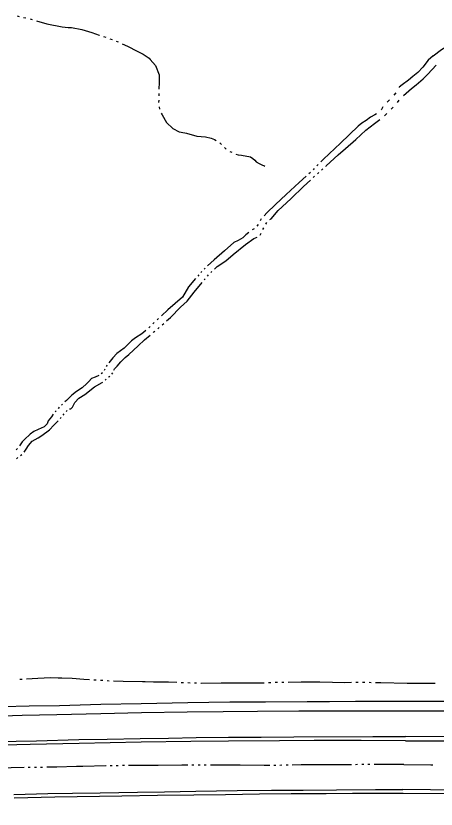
# Model space of a CAD drawing. Extents: x 588843 to 2552415, y 180129 to 269402.
# Drawn here: x 602484 to 602868, y 183511 to 184236 of the extents above; entities that cross this region are included whole.
import ezdxf

# ---------------------------------------------------------------- set-up
doc = ezdxf.new("R2010")
doc.units = 0
for name, color, linetype in [('E_RDWY', 7, 'Continuous'), ('E_RDWY_Gravel', 7, 'Continuous'), ('E_WTR_P', 7, 'Continuous')]:
    doc.layers.add(name, color=color, linetype=linetype)

msp = doc.modelspace()

# ---------------------------------------------------------------- linework, layer by layer
at = {"layer": 'E_RDWY'}
for points in [[(602462.77, 183595.92), (602490.03, 183596.62), (602521.56, 183597.4), (602561.94, 183598.36), (602599.05, 183599.2), (602640.81, 183599.63), (602673.72, 183599.98), (602705.04, 183600.27), (602742.83, 183600.8), (602777.52, 183600.71), (602807.34, 183600.54), (602826.83, 183600.54), (602842.93, 183600.63)], [(602842.93, 183600.63), (602892.28, 183600.55), (602950.12, 183599.57), (603011.41, 183598.69), (603027.37, 183598.36), (603066.67, 183597.49), (603110.51, 183596.4), (603136.32, 183595.9), (603192.65, 183593.97), (603223.67, 183592.84), (603277.93, 183590.87), (603309.33, 183589.33), (603352.84, 183587.26), (603389.17, 183585.39), (603420.96, 183583.83), (603455.32, 183582.01), (603488.3, 183580.53), (603545.68, 183577.59)], [(602447.35, 183572.06), (602484.45, 183572.9), (602502.95, 183573.33), (602541.65, 183574.33), (602567.7, 183574.75), (602597.84, 183575.28), (602623.89, 183575.7), (602648.96, 183576.16), (602678.49, 183576.5), (602708.42, 183576.73), (602738.24, 183576.86), (602810.52, 183577.1), (602840.44, 183577.13)], [(602918.84, 183576.46), (602840.44, 183577.13)], [(602482.53, 183521.16), (602519.93, 183521.99), (602560.61, 183522.64), (602581.09, 183523.02), (602613.71, 183523.57), (602646.83, 183523.92), (602675.86, 183524.27), (602706.8, 183524.88), (602735.83, 183525.13), (602767.84, 183525.21), (602791.8, 183525.29), (602818.74, 183525.4), (602838.23, 183525.3)], [(602838.23, 183525.3), (602888.36, 183525.15)]]:
    msp.add_lwpolyline(points, dxfattribs=at)
at = {"layer": 'E_RDWY_Gravel'}
for points in [[(602472.44, 183604.72), (602496.31, 183605.21), (602524.06, 183605.69), (602561.86, 183606.71), (602598.86, 183607.46), (602641.53, 183608.26), (602679.81, 183608.77), (602712.42, 183609.03), (602750.6, 183609.15), (602770.98, 183609.32), (602794.75, 183609.41), (602823.47, 183609.38), (602842.66, 183609.48)], [(602842.66, 183609.48), (602892.33, 183609.42), (602950.96, 183608.61), (603027.11, 183607.24), (603068.1, 183606.32), (603119.61, 183604.92), (603133.79, 183604.54), (603193.57, 183602.52), (603223.71, 183601.71), (603277.77, 183599.35), (603312.91, 183597.71), (603354.46, 183595.99), (603390.69, 183594.22), (603423.37, 183592.54), (603456.94, 183590.94), (603489.32, 183589.17), (603519.93, 183587.36), (603546.61, 183586.14)], [(602840.54, 183573.25), (602799.99, 183573.39), (602756.85, 183573.4), (602725.33, 183573.21), (602678.69, 183572.81), (602644.29, 183572.5), (602598.85, 183571.97), (602541.95, 183570.74), (602497.29, 183569.79), (602448.15, 183568.56), (602389.86, 183567.07), (602335.15, 183565.58), (602293.57, 183564.46), (602233.88, 183562.7), (602187.32, 183561.31), (602153.2, 183560.49), (602117.58, 183559.51), (602074.01, 183558.34), (602044.35, 183556.91), (602016.46, 183554.64), (601978.3, 183551.24)], [(602840.54, 183573.25), (602858.03, 183573.38), (602889.57, 183573.12), (602925.54, 183572.83), (602949.78, 183572.47), (602979.93, 183572.05), (603024.95, 183571.12), (603073.13, 183570.21), (603108.99, 183569.43), (603154.1, 183568.21), (603192.21, 183566.98), (603232.19, 183565.5), (603271.29, 183564.04), (603307.52, 183562.37), (603350.34, 183560.22), (603381.25, 183558.79), (603416.09, 183556.86), (603428.89, 183556.12), (603451.63, 183555.11), (603457.85, 183554.8)], [(602482.41, 183524.24), (602513.55, 183525.14), (602536.02, 183525.36), (602561.28, 183525.81), (602595.39, 183526.33), (602619.96, 183526.7), (602648.7, 183527.15), (602686.49, 183527.68), (602718.01, 183527.97), (602746.94, 183528.03), (602777.27, 183528.34), (602813.07, 183528.82), (602838.11, 183528.68)], [(603458.87, 183510.77), (603443.84, 183511.35), (603426.02, 183512.23), (603394.81, 183513.77), (603356.52, 183515.6), (603333.48, 183516.71), (603288.98, 183518.61), (603247.14, 183520.44), (603208.83, 183521.77), (603163.72, 183523), (603123.93, 183524.37), (603086.5, 183525.39), (603053.69, 183526.08), (603014.39, 183526.95), (602982.07, 183527.43), (602941.66, 183527.74), (602888.55, 183528.2), (602838.11, 183528.68)]]:
    msp.add_lwpolyline(points, dxfattribs=at)
at = {"layer": 'E_WTR_P'}
for points in [[(602485.38, 184236.23), (602487.1, 184235.74), (602487.35, 184235.68)], [(602491.32, 184234.79), (602493.31, 184234.34)], [(602497.27, 184233.41), (602499.22, 184232.83)], [(602503.13, 184231.69), (602512.58, 184228.92), (602526.52, 184226.08), (602531.97, 184225.68)], [(602531.97, 184225.68), (602534.96, 184225.47), (602544.65, 184223.63), (602553.73, 184220.91), (602560.23, 184218.66), (602560.53, 184218.56)], [(602564.41, 184217.31), (602566.34, 184216.68)], [(602865.73, 184199.62), (602873.29, 184205.41), (602877.3, 184207.76), (602881.86, 184212.37), (602885.11, 184215.83), (602887.84, 184218.51), (602889.9, 184220.13)], [(602570.18, 184215.31), (602572.09, 184214.6)], [(602575.91, 184213.19), (602577.82, 184212.49)], [(602581.51, 184210.75), (602586.12, 184208.55), (602594.95, 184204.05), (602600.54, 184201.23), (602606.12, 184197.6), (602607.13, 184196.37)], [(602607.13, 184196.37), (602611.81, 184190.7), (602615.36, 184182.16), (602615.19, 184175.4), (602615.03, 184169.23)], [(602865.73, 184199.62), (602861.25, 184195.66), (602856.12, 184189.23), (602851.62, 184184.57), (602847.15, 184180.81), (602843.29, 184177.33), (602837.32, 184173.21), (602834.57, 184170.89), (602834.56, 184170.86)], [(602838.57, 184163.35), (602840.9, 184165.56), (602845.78, 184169.81), (602850.04, 184173.08), (602856.44, 184178.58), (602860.83, 184183.05), (602868.39, 184191.2)], [(602831.69, 184165.8), (602829.69, 184163.64)], [(602614.77, 184159.05), (602614.72, 184157.01)], [(602614.93, 184165.16), (602614.88, 184163.12)], [(602825.64, 184159.38), (602824.92, 184158.61), (602823.58, 184157.29)], [(602832.95, 184157.05), (602834.73, 184159.23)], [(602615.18, 184153), (602615.65, 184151.02)], [(602819.69, 184152.93), (602818.35, 184150.53), (602818.21, 184150.4)], [(602827.26, 184150.8), (602829.19, 184152.86)], [(602617.08, 184147.23), (602617.81, 184145.71), (602621.91, 184138.85), (602627.84, 184133.33), (602633.43, 184130.3), (602638.7, 184129.14)], [(602813.75, 184146.6), (602812.46, 184145.61), (602808.53, 184143.72), (602804.37, 184140.55), (602800.44, 184138.16), (602796.98, 184135.27), (602781.08, 184119.67)], [(602821.24, 184144.86), (602823.27, 184146.82)], [(602785.53, 184115.08), (602794.89, 184123.29), (602804.24, 184131.6), (602812.16, 184137.77), (602816.82, 184141.37)], [(602638.7, 184129.14), (602640.05, 184128.84), (602649.63, 184126.31), (602657.56, 184125.61), (602662.7, 184124.38), (602665.85, 184123.01), (602667.23, 184122.28)], [(602670.69, 184120.18), (602672.13, 184118.74)], [(602674.94, 184115.8), (602676.07, 184114.5), (602676.32, 184114.3)], [(602781.07, 184119.67), (602765.5, 184105.26), (602763, 184102.67)], [(602767.47, 184098.45), (602768.02, 184098.93), (602778.72, 184109.19), (602785.53, 184115.08)], [(602679.78, 184112.22), (602681.66, 184111.44)], [(602685.42, 184109.88), (602687.46, 184109.04), (602690.34, 184108.97), (602698.84, 184107.16), (602700.7, 184105.92), (602702.65, 184104.38), (602703.8, 184102.76), (602706.64, 184101.19), (602709.79, 184099.72), (602710.87, 184099.4), (602711.95, 184098.87)], [(602757.05, 184096.51), (602755.86, 184095.28)], [(602760.62, 184100.21), (602759.43, 184098.97)], [(602763.63, 184095.11), (602764.91, 184096.22)], [(602749.58, 184089.48), (602743.18, 184083.86), (602731.26, 184072.73)], [(602735.75, 184069.14), (602747.16, 184080.18), (602753.54, 184086.07)], [(602753.43, 184092.87), (602752.15, 184091.74)], [(602756.03, 184088.37), (602757.27, 184089.52)], [(602759.8, 184091.77), (602761.08, 184092.89)], [(602731.26, 184072.73), (602721.69, 184063.83), (602713.74, 184056.18), (602711.11, 184053.41)], [(602716.46, 184049.85), (602717.48, 184050.71), (602723.93, 184058.1), (602731.67, 184065.26), (602735.75, 184069.14)], [(602708.58, 184050.52), (602707.62, 184048.85)], [(602705.65, 184045.54), (602704.6, 184043.92)], [(602710.01, 184040.78), (602710.88, 184042.45)], [(602712.68, 184045.76), (602713.6, 184047.4)], [(602697.14, 184038.12), (602694.54, 184036.09), (602691.59, 184033.28), (602687.35, 184030.81), (602683.52, 184028.82), (602674.98, 184021.38)], [(602701.93, 184041.32), (602700.23, 184040.41)], [(602707.65, 184035.66), (602708.35, 184037.4)], [(602682.74, 184017.9), (602694.21, 184027.05), (602701.81, 184032.53), (602704.85, 184033.75)], [(602674.98, 184021.38), (602665.62, 184013.17), (602659.41, 184007.5)], [(602665.67, 184004.5), (602668.35, 184006.94), (602676.24, 184012.3), (602682.74, 184017.9)], [(602651.37, 183999.29), (602650.42, 183998.22)], [(602654.23, 184002.53), (602653.27, 184001.45)], [(602657.29, 184005.56), (602656.22, 184004.59)], [(602659.32, 183998.14), (602660.28, 183999.3)], [(602662.34, 184001.47), (602663.45, 184002.48)], [(602648.51, 183996.06), (602648.38, 183995.92), (602642.13, 183988.32), (602636.42, 183979.12)], [(602640.9, 183975.43), (602647.27, 183983.62), (602654.54, 183992.37)], [(602656.45, 183994.68), (602657.41, 183995.83)], [(602636.42, 183979.12), (602623.1, 183967.43), (602617.22, 183961.96)], [(602622.06, 183957.24), (602625.6, 183960.31), (602634.59, 183969.73), (602640.9, 183975.43)], [(602610.78, 183955.85), (602609.51, 183954.61)], [(602614.62, 183959.54), (602613.32, 183958.33)], [(602603.15, 183948.42), (602599.28, 183945.48), (602593.62, 183941.84), (602589.97, 183939.15), (602583.14, 183932.37)], [(602606.98, 183952.12), (602605.71, 183950.88)], [(602613.87, 183950.14), (602615.23, 183951.32)], [(602617.97, 183953.69), (602619.33, 183954.87)], [(602587.57, 183926.69), (602596.12, 183934.52), (602601.92, 183939.94), (602607.01, 183944.26)], [(602609.77, 183946.59), (602610.46, 183947.18), (602611.14, 183947.77)], [(602583.14, 183932.37), (602576.45, 183927.47), (602572.87, 183923.58), (602569.21, 183918.83)], [(602573.88, 183912.25), (602574.31, 183913.51), (602576.95, 183915.73), (602580.13, 183919.82), (602584.21, 183923.79), (602587.57, 183926.69)], [(602565.57, 183913.18), (602564.92, 183911.99)], [(602567.57, 183916.69), (602567.32, 183916.37), (602566.87, 183915.54)], [(602560.15, 183907.39), (602556.72, 183905.91), (602553.2, 183904.5), (602550.95, 183901.88), (602549.11, 183899.94), (602544.73, 183895.97)], [(602563.34, 183909.86), (602562.3, 183908.99)], [(602569, 183905.78), (602569.24, 183905.98), (602570.01, 183906.73)], [(602571.99, 183908.66), (602572.98, 183909.63)], [(602547.26, 183889.84), (602556.09, 183896.87), (602563.15, 183900.97), (602563.65, 183901.38)], [(602565.79, 183903.14), (602566.86, 183904.02)], [(602544.73, 183895.97), (602539.58, 183892.82), (602535.41, 183889.25), (602530.42, 183884.51), (602528.94, 183883.14)], [(602533.09, 183876.85), (602534.6, 183876.75), (602535.93, 183878.4), (602538.03, 183882.72), (602541.81, 183886.5), (602547.26, 183889.84)], [(602523.88, 183878.24), (602523.08, 183877.44), (602522.9, 183877.23)], [(602526.88, 183881.23), (602526.55, 183880.93), (602525.87, 183880.24)], [(602518.41, 183871.83), (602516.82, 183869.45), (602513.84, 183865.94), (602512.77, 183862.99), (602510.02, 183860.28), (602504.59, 183857.83)], [(602521.02, 183875.14), (602520.08, 183874.09)], [(602524.67, 183867.94), (602525.55, 183869.01)], [(602527.33, 183871.15), (602528.22, 183872.22)], [(602530.05, 183874.32), (602530.99, 183875.34)], [(602507.93, 183852.38), (602515.02, 183857.56), (602518.81, 183862.04), (602522.75, 183865.92)], [(602504.59, 183857.83), (602500.57, 183856.24), (602497.42, 183853.64), (602492.23, 183848.9), (602489.89, 183846.67), (602487.62, 183843.07)], [(602491.73, 183837.37), (602493.59, 183839.92), (602495.77, 183843.34), (602499.15, 183847.23), (602504.49, 183850.18), (602507.93, 183852.38)], [(602485.6, 183840.64), (602484.56, 183839.45)], [(602484.77, 183831.24), (602486, 183832.2)], [(602488.44, 183834.12), (602489.67, 183835.08)], [(602487.86, 183629.59), (602489.85, 183629.65)], [(602493.84, 183629.78), (602504.15, 183630.49), (602515.9, 183631.09), (602522.75, 183630.84)], [(602522.75, 183630.84), (602526.13, 183630.73), (602535.67, 183630.58), (602546.28, 183629.61), (602551.64, 183629.27)], [(602555.62, 183629.02), (602557.62, 183628.89)], [(602561.6, 183628.66), (602563.6, 183628.56)], [(602567.58, 183628.35), (602569.58, 183628.25)], [(602573.57, 183628.1), (602582.32, 183627.8), (602599.9, 183627.45), (602602.51, 183627.38)], [(602602.51, 183627.38), (602610.14, 183627.19), (602623.65, 183627.04), (602631.45, 183626.79)], [(602635.44, 183626.67), (602637.43, 183626.6)], [(602641.42, 183626.46), (602643.42, 183626.38)], [(602647.41, 183626.23), (602649.4, 183626.15)], [(602653.39, 183625.99), (602653.75, 183625.97), (602671.75, 183626.21), (602682.34, 183626.21)], [(602682.34, 183626.21), (602687.15, 183626.21), (602705.74, 183626.24), (602711.29, 183626.42)], [(602715.28, 183626.54), (602717.27, 183626.61)], [(602721.26, 183626.74), (602722.96, 183626.79), (602723.26, 183626.79)], [(602727.25, 183626.81), (602729.25, 183626.82)], [(602733.24, 183626.85), (602745.14, 183627.22), (602761.54, 183627.1), (602762.18, 183627.08)], [(602762.19, 183627.08), (602773.75, 183626.79), (602784.99, 183626.7), (602791.13, 183626.77)], [(602795.12, 183626.81), (602797.12, 183626.83)], [(602801.11, 183626.88), (602801.19, 183626.88), (602803.11, 183626.83)], [(602807.1, 183626.73), (602809.09, 183626.68)], [(602813.09, 183626.58), (602817.98, 183626.45), (602842.03, 183626.04)], [(602842.03, 183626.04), (602850.9, 183626.11), (602867.63, 183625.98)], [(602539.5, 183549.64), (602521.76, 183549.12), (602512.39, 183549.01)], [(602566.61, 183550.37), (602566.42, 183550.37), (602545.33, 183549.81), (602539.5, 183549.64)], [(602572.22, 183550.44), (602570.35, 183550.42)], [(602577.83, 183550.51), (602575.96, 183550.49)], [(602583.44, 183550.59), (602581.57, 183550.56)], [(602614.3, 183550.82), (602606.79, 183550.73), (602592.28, 183550.7), (602587.18, 183550.63)], [(602641.42, 183551.08), (602636.03, 183551.07), (602614.3, 183550.82)], [(602647.03, 183551.08), (602645.16, 183551.08)], [(602652.64, 183551.08), (602650.77, 183551.08)], [(602658.26, 183551.08), (602656.39, 183551.08)], [(602689.12, 183550.87), (602674.6, 183551.08), (602662, 183551.08)], [(602716.23, 183550.64), (602711.27, 183550.54), (602689.12, 183550.87)], [(602721.84, 183550.74), (602719.97, 183550.71)], [(602727.45, 183550.85), (602725.58, 183550.81)], [(602733.06, 183550.95), (602731.19, 183550.92)], [(602763.92, 183551.22), (602744.88, 183551.18), (602736.8, 183551.02)], [(602791.04, 183551.4), (602769.94, 183551.23), (602763.92, 183551.22)], [(602796.65, 183551.44), (602794.78, 183551.43)], [(602802.27, 183551.49), (602800.4, 183551.47)], [(602807.88, 183551.52), (602806.01, 183551.52)], [(602838.74, 183551.66), (602811.62, 183551.54)], [(602838.74, 183551.66), (602863.46, 183551.25), (602865.38, 183551.26)], [(602491.82, 183548.72), (602467.85, 183548.21), (602464.7, 183548.14)], [(602497.43, 183548.82), (602495.56, 183548.8)], [(602503.04, 183548.89), (602501.17, 183548.87)], [(602508.65, 183548.96), (602506.78, 183548.94)]]:
    msp.add_lwpolyline(points, dxfattribs=at)

doc.saveas('drawing.dxf')
